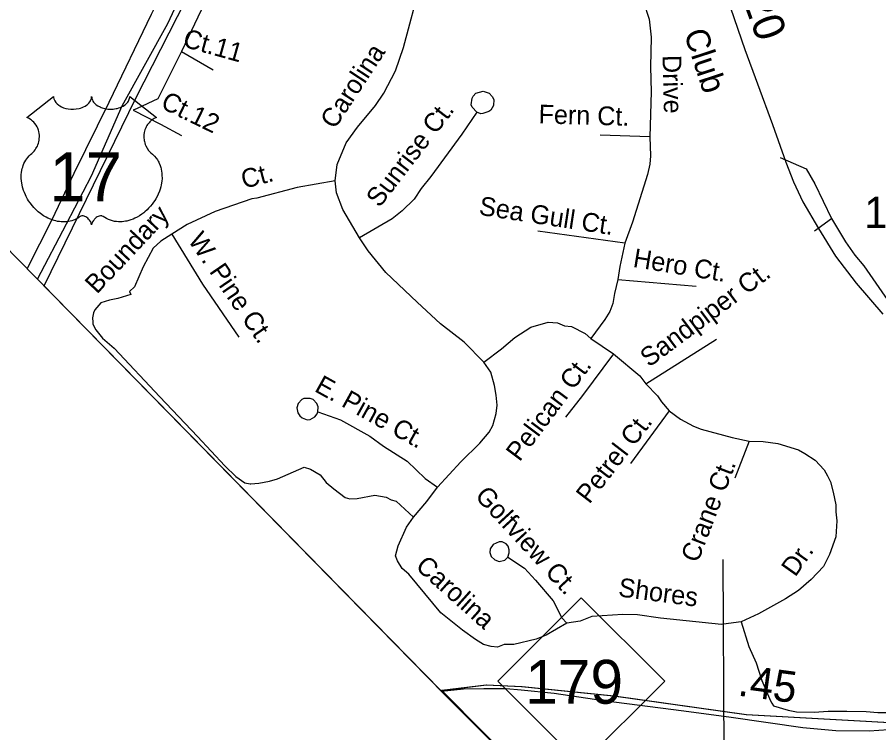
# Model space of a CAD drawing. Extents: x 2104537 to 2336408, y 34176 to 229611.
# Drawn here: x 2123652 to 2127091, y 51236 to 54094 of the extents above; entities that cross this region are included whole.
import ezdxf

# ---------------------------------------------------------------- set-up
doc = ezdxf.new("R2010")
doc.units = 0
for name, color, linetype in [('Exist Boundary Political City Limit New', 7, 'Continuous'), ('Exist Boundary Political StateLine', 7, 'Continuous'), ('Exist Road Non-System Type 51', 7, 'Continuous'), ('Exist Road Non-System Type 51 Label', 7, 'Continuous'), ('Exist Road Primary NC Attributed', 7, 'Continuous'), ('Exist Road Primary NC Mileage Hundredths English Label', 7, 'Continuous'), ('Exist Road Primary NC Shield CELL', 7, 'Continuous'), ('Exist Road Primary NC Shield Number Label', 7, 'Continuous'), ('Exist Road Primary US Divided Attributed', 7, 'Continuous'), ('Exist Road Primary US Shield CELL', 7, 'Continuous'), ('Exist Road Primary US Shield Number Label', 7, 'Continuous'), ('Exist Road Secondary Mileage Hundredths English Label', 7, 'Continuous'), ('Exist Road Secondary Type 51 Attributed', 7, 'Continuous'), ('Exist Road Secondary Type 51 Label', 7, 'Continuous'), ('Exist Road Secondary Type 51 Number Label', 7, 'Continuous'), ('Map Preparation Boundary City Limit Buffer Line', 7, 'Continuous'), ('Map Preparation Longitude Latitude Lines', 7, 'Continuous')]:
    doc.layers.add(name, color=color, linetype=linetype)

msp = doc.modelspace()

# ---------------------------------------------------------------- linework, layer by layer
at = {"layer": 'Exist Boundary Political City Limit New'}
for points in [[(2125346.5, 51404.6), (2125344, 51404.2), (2123801, 52978), (2123759.5, 53020.4), (2124125, 53770.8), (2124756.5, 55011.3), (2125176.2, 55874.2), (2125788.5, 57153.3), (2125885, 57207.2), (2126039, 56941.4), (2127059.5, 57523.1), (2126874.5, 57835.1)], [(2125346.5, 51404.6), (2125345.8, 51405.3), (2125524.8, 51427.7), (2125666.8, 51421.3), (2126033.8, 51383.4), (2126562.5, 51309.4), (2127231.2, 51271.7), (2127429.8, 51305.9), (2127728.2, 51371.6)], [(2127728.2, 51371.6), (2127728.2, 51370.8), (2127428, 51304.8), (2127229.5, 51270.6), (2126560.8, 51308.3), (2126032, 51382.3), (2125665, 51420.2), (2125523, 51426.5), (2125346.5, 51404.6)], [(2129984.2, 48125.5), (2129845.2, 48161.6), (2129764.8, 48266.8), (2129789, 48359.5), (2129802, 48498.7), (2129732, 48464.5), (2129626.8, 48395.9), (2129555, 48187.6), (2129425.8, 48037.9), (2129343.5, 47922.6), (2129114.2, 47616.6), (2129060.2, 47671.5), (2128738.5, 48009.1), (2127393, 49343.2), (2126532.8, 50216.2), (2125517.8, 51231.8), (2125346.5, 51404.6)]]:
    msp.add_lwpolyline(points, dxfattribs=at)
at = {"layer": 'Exist Boundary Political StateLine'}
msp.add_lwpolyline([(2106087.9, 70880.3), (2113861.1, 63060.1), (2116510.3, 60412.5), (2119477.1, 57391), (2125357.5, 51389.4), (2126531.1, 50215.1), (2127676, 49053.2), (2128978.9, 47751.2), (2129985.5, 46727.7), (2130756.4, 45950.7), (2130876.2, 45842.5), (2134634.5, 42081.1), (2139280.4, 37214)], dxfattribs=at)
at = {"layer": 'Exist Road Non-System Type 51'}
for p, q in [((2124129.9, 53729.2), (2124114.4, 53721.9)), ((2126834.2, 53240.3), (2126901.8, 53290.5)), ((2126540.9, 51679.1), (2126470.8, 51669.8))]:
    msp.add_line(p, q, dxfattribs=at)
for points in [[(2124921.2, 53440), (2124929, 53505.8), (2124964.5, 53592.1), (2125010.3, 53654.2), (2125081.8, 53740.7), (2125115.6, 53790.6), (2125161.3, 53879), (2125193, 53973.2), (2125263.7, 54237.3), (2125279.3, 54313.4), (2125281.2, 54377.4), (2125287, 54441.6), (2125306.5, 54533.4), (2125320.2, 54561.7), (2125336.2, 54591.6), (2125362, 54621.9), (2125394.1, 54649.9), (2125463.8, 54690.2), (2125501.8, 54704.5), (2125559.6, 54708.7)], [(2124555.9, 54477), (2124477.4, 54315.8), (2124307.1, 53957.2), (2124212.8, 53768.3), (2124129.9, 53729.2)], [(2126152, 54155.1), (2126174.3, 54085.5), (2126182.7, 54013.5), (2126179.1, 53895.4), (2126181.8, 53795.3), (2126176.4, 53615.6), (2126178.8, 53539.4), (2126176.9, 53507.3), (2126167.2, 53465.4), (2126108.1, 53275), (2126076.3, 53190.9), (2126056.8, 53098.8), (2126048.9, 53046.7), (2126035.3, 52990.9), (2126029.3, 52950.6), (2126017.5, 52918.7), (2125997.5, 52886.6), (2125941.9, 52810.3)], [(2124307.1, 53957.2), (2124433.8, 53883.6)], [(2125485.9, 53714.2), (2125467.9, 53734.3), (2125463.9, 53744.2), (2125467.6, 53770.4), (2125471.7, 53778.1), (2125481.8, 53790.4), (2125511.8, 53798.4), (2125535.6, 53790.7), (2125547.8, 53776.7), (2125553.8, 53764.7), (2125552.1, 53740.5), (2125541.9, 53722.6), (2125534.2, 53716.6), (2125510.1, 53708.5), (2125502.2, 53708.3), (2125485.9, 53714.2)], [(2124114.4, 53721.9), (2124224.1, 53667), (2124307.3, 53621.4)], [(2125485.9, 53714.2), (2125426.5, 53626.1), (2125303.1, 53457.5), (2125263.5, 53409.4), (2125235.7, 53367.3), (2125187.9, 53321), (2125147.9, 53288.9), (2125018.1, 53212.4)], [(2126176.4, 53615.6), (2125978.4, 53623)], [(2126697.2, 53532.9), (2126800.6, 53488.4), (2126835.2, 53428.2), (2126901.8, 53290.5)], [(2124921.2, 53440), (2124769.4, 53413.1), (2124607.4, 53370.6), (2124587.7, 53368.3), (2124441.7, 53317.7), (2124330.1, 53265.4), (2124268.3, 53226.9)], [(2125018.1, 53212.4), (2124951.8, 53325.9), (2124925.5, 53392), (2124921.2, 53440)], [(2126901.8, 53290.5), (2126958.4, 53196.8), (2126994.4, 53143), (2127030.7, 53101.3), (2127115.3, 52979.5), (2127177.7, 52896), (2127235.9, 52836.1), (2127274.1, 52792.4), (2127318.2, 52748.5)], [(2126076.3, 53190.9), (2125730, 53239.9)], [(2124268.3, 53226.9), (2124224.5, 53198.8), (2124194.4, 53170.9), (2124154.9, 53096.5), (2124119.2, 53016.5), (2124099.2, 52998.1), (2124105.2, 52986.2), (2124053.4, 52970.1), (2124019.4, 52963.9), (2123985.4, 52953.7), (2123961.6, 52925.7), (2123955.5, 52913.6), (2123951.8, 52893.7), (2123953.2, 52876.2)], [(2124268.3, 53226.9), (2124391.1, 53027.6), (2124536, 52816.1)], [(2125514.5, 52716.5), (2125436, 52796.1), (2125341.6, 52869.8), (2125247.5, 52955.3), (2125122.8, 53074.8), (2125052.6, 53160.5), (2125018.1, 53212.4)], [(2126048.9, 53046.7), (2126361.3, 53019.7)], [(2123953.2, 52876.2), (2123953.9, 52867.7), (2123966, 52845.8), (2123992.2, 52811.9), (2124038.4, 52771.9), (2124220.6, 52577.2), (2124371.8, 52419.6), (2124480.1, 52302), (2124524.6, 52260.1), (2124560.5, 52234.2), (2124581.4, 52231)], [(2125514.5, 52716.5), (2125584.1, 52768.9), (2125637.8, 52815.2), (2125702, 52855.3), (2125771.6, 52875.6), (2125807.6, 52873.9), (2125835.6, 52861.9), (2125863.8, 52858), (2125918, 52830.4), (2125941.9, 52810.3)], [(2125941.9, 52810.3), (2126032.3, 52748.8), (2126136.6, 52661.1), (2126160.9, 52629.5), (2126206.9, 52581.7), (2126223.2, 52557.7), (2126253.3, 52521.7), (2126299.3, 52488), (2126351.6, 52460.1), (2126381.5, 52448.4), (2126505.6, 52414.8), (2126573.9, 52401.3), (2126629.6, 52399.3), (2126687.9, 52391.6), (2126770.1, 52366), (2126796.1, 52352.1), (2126836.2, 52324.4), (2126872.2, 52286.6), (2126886.5, 52262.4), (2126898.5, 52238.5), (2126908.5, 52196.7), (2126918.7, 52146.6), (2126918.9, 52118.7), (2126923.1, 52082.9), (2126919.5, 52018.6), (2126893.9, 51948.6), (2126870, 51900.5), (2126820.1, 51848.3), (2126770.4, 51803.9), (2126718.6, 51771.8), (2126610.7, 51711.2), (2126540.9, 51679.1)], [(2126160.9, 52629.5), (2126443.3, 52807.6)], [(2126032.3, 52748.8), (2125908, 52582.8), (2125839.6, 52496.2)], [(2125328.7, 52217.7), (2125422.2, 52318.3), (2125497.8, 52392.6), (2125535.7, 52436.5), (2125549.7, 52462.8), (2125563.4, 52510.8), (2125567.3, 52544.8), (2125562.8, 52584.6), (2125556.7, 52622.8), (2125542.6, 52676.6), (2125514.5, 52716.5)], [(2124851.5, 52517.6), (2124853.2, 52537.6), (2124847.2, 52551.5), (2124833.1, 52567.5), (2124821, 52571.4), (2124795.1, 52571.2), (2124787.1, 52567.5), (2124773, 52551.3), (2124767.1, 52533.4), (2124771.3, 52513.3), (2124779.3, 52501.3), (2124789.3, 52493.3), (2124809.5, 52485.3), (2124821.4, 52487.4), (2124839.3, 52497.5), (2124849.3, 52509.5), (2124851.5, 52517.6)], [(2124851.5, 52517.6), (2124941.4, 52486), (2125059.6, 52420.4), (2125114, 52380.7), (2125208.3, 52321.1), (2125280.4, 52251.4), (2125328.7, 52217.7)], [(2126253.3, 52521.7), (2126099.4, 52311.5)], [(2126573.9, 52401.3), (2126516.2, 52253.1)], [(2124581.4, 52231), (2124584.7, 52230.4), (2124616.6, 52232.4), (2124658.4, 52240.8), (2124690.5, 52251), (2124796.4, 52297.2), (2124822.5, 52289.5), (2124860.4, 52265.8), (2124884.4, 52235.8), (2124914.8, 52209.9), (2124960.7, 52176.2), (2124979, 52170.3), (2125008.9, 52172.4), (2125078.7, 52184.5), (2125124.8, 52176.7), (2125144.9, 52166.8), (2125164.8, 52161.1), (2125233.2, 52097.1)], [(2125233.2, 52097.1), (2125286.9, 52159.4), (2125328.7, 52217.7)], [(2125845.1, 51673.8), (2125763.2, 51625.6), (2125723.2, 51609.6), (2125633.5, 51589), (2125595.4, 51588.8), (2125569.3, 51578.8), (2125543.4, 51580.6), (2125513.4, 51588.4), (2125481.3, 51608.4), (2125429.2, 51646.1), (2125342.9, 51715.7), (2125214.3, 51869.1), (2125188.2, 51892.9), (2125170.1, 51923.1), (2125161.9, 51943), (2125171.6, 51983.2), (2125205.5, 52057.3), (2125233.2, 52097.1)], [(2125609.7, 51937), (2125615.6, 51954.9), (2125615.9, 51967), (2125611.5, 51980.9), (2125603.5, 51990.9), (2125587.6, 51998.7), (2125575.5, 51998.7), (2125551.6, 51988.6), (2125539.8, 51970.8), (2125537.9, 51956.7), (2125543.8, 51940.5), (2125558, 51926.8), (2125575.9, 51920.9), (2125598, 51925), (2125609.7, 51937)], [(2125609.7, 51937), (2125676.1, 51893.3), (2125720.2, 51845.6), (2125790.4, 51763.8), (2125824.9, 51695.9), (2125845.1, 51673.8)], [(2126470.8, 51669.8), (2126462.9, 51668.8), (2126218.9, 51693.5), (2126127, 51707.1), (2126069, 51708.9), (2125944.8, 51700.5), (2125898.8, 51682.3), (2125845.1, 51673.8)], [(2126540.9, 51679.1), (2126571.5, 51581.1), (2126601.7, 51515.2), (2126624, 51445.5), (2126658.5, 51363.5), (2126663.8, 51354.6)], [(2126663.8, 51354.6), (2126670.6, 51343.5), (2126728.6, 51326), (2126762.6, 51320.1), (2126832.5, 51318.4), (2126888.4, 51322.6), (2126908.5, 51322.7)], [(2126908.5, 51322.7), (2126962.5, 51322.8), (2127040.6, 51321.3), (2127086.5, 51317.5), (2127186.6, 51317.8)]]:
    msp.add_lwpolyline(points, dxfattribs=at)
at = {"layer": 'Exist Road Primary NC Attributed'}
msp.add_lwpolyline([(2125344.6, 51402.5), (2125432.7, 51411.3), (2125514.1, 51412.8), (2125602.9, 51412.8), (2125663.4, 51408.4), (2125795.1, 51395.1), (2125991.9, 51365.5), (2126312.9, 51324), (2126500.8, 51298.8), (2126787.8, 51257.4), (2126919.5, 51245.5), (2127052.7, 51244.1), (2127168.4, 51251.5), (2127270.5, 51264.8), (2127396.3, 51288.5), (2127544.3, 51316.6), (2127682, 51351.3)], dxfattribs=at)
at = {"layer": 'Exist Road Primary NC Shield CELL'}
msp.add_lwpolyline([(2125570.2, 51442.2), (2125903.2, 51775.2), (2126236.2, 51442.2), (2125903.2, 51109.2)], close=True, dxfattribs=at)
at = {"layer": 'Exist Road Primary US Divided Attributed'}
for points in [[(2125667.5, 57133.3), (2125474.4, 56737.2), (2125224.4, 56241.7), (2124990.7, 55766.9), (2124801.2, 55375.8), (2124703.4, 55152.3), (2124567.8, 54894.9), (2124380.3, 54499.5), (2124302.5, 54337.9), (2124186.8, 54104.4), (2124017.3, 53753.2), (2123877.7, 53469.8), (2123789.9, 53284.3), (2123691.4, 53089.8)], [(2123732.5, 53047.9), (2123847.7, 53268.3), (2123947.5, 53459.9), (2124071.1, 53739.2), (2124252.7, 54068.5), (2124436.2, 54463.6), (2124645.6, 54864.9), (2124749.3, 55090.4), (2124879, 55349.8), (2125068.5, 55747), (2125268.8, 56141.2), (2125521.1, 56667.1), (2125718.3, 57082.6)]]:
    msp.add_lwpolyline(points, dxfattribs=at)
at = {"layer": 'Exist Road Primary US Shield CELL'}
msp.add_lwpolyline([(2123796.6, 53777.1), (2123796.9, 53772.7), (2123797.9, 53767.5), (2123798.7, 53764.8), (2123801.2, 53759.7), (2123805.2, 53753.6), (2123810.8, 53747.6), (2123817.2, 53742.4), (2123821.4, 53739.6), (2123828.7, 53735.7), (2123836.9, 53732.3), (2123846.1, 53729.7), (2123855.4, 53727.8), (2123865.6, 53726.6), (2123875.8, 53726.5), (2123886.7, 53727.3), (2123898.7, 53729.6), (2123904.3, 53731), (2123910.5, 53733.2), (2123916.3, 53735.6), (2123922.6, 53738.9), (2123927.7, 53742.2), (2123931.7, 53745.1), (2123937.4, 53750.5), (2123941.8, 53756.1), (2123943.7, 53759.2), (2123945.4, 53762.2), (2123947.6, 53768.7), (2123948.2, 53771.5), (2123948.7, 53777.4), (2123949, 53772.4), (2123949.5, 53769.3), (2123950.4, 53766.3), (2123951.6, 53763.1), (2123953.9, 53758.6), (2123956.4, 53754.8), (2123961.1, 53749.2), (2123964.1, 53746.5), (2123966.8, 53744.3), (2123974, 53739.3), (2123982.4, 53735.1), (2123986.6, 53733.2), (2123990.8, 53731.7), (2123996.2, 53730.1), (2124001.8, 53728.8), (2124007.3, 53727.8), (2124013, 53727), (2124018.8, 53726.6), (2124023.5, 53726.5), (2124029.2, 53726.5), (2124034.6, 53726.8), (2124040, 53727.5), (2124046.1, 53728.5), (2124050.9, 53729.5), (2124057.3, 53731.2), (2124063.1, 53733.3), (2124068.2, 53735.5), (2124074.8, 53738.9), (2124080.1, 53742.3), (2124084, 53745.4), (2124088.6, 53749.7), (2124093, 53754.8), (2124095.6, 53758.5), (2124097.4, 53762.3), (2124099.1, 53766.3), (2124100.1, 53770.6), (2124100.6, 53774.3), (2124100.7, 53777.5), (2124207, 53692.8), (2124204.5, 53691.8), (2124198.8, 53689), (2124194.2, 53686.3), (2124186.9, 53681.2), (2124183.7, 53678.3), (2124180.6, 53675.4), (2124177.7, 53672.3), (2124175.2, 53669.3), (2124172.1, 53665), (2124169.3, 53660.8), (2124166.6, 53656.1), (2124164.6, 53652), (2124161.4, 53643.4), (2124159.8, 53638), (2124158.8, 53633.4), (2124157.5, 53624), (2124157.2, 53619.4), (2124157.2, 53615), (2124157.5, 53610.3), (2124157.9, 53605.8), (2124158.7, 53601), (2124159.5, 53596.9), (2124160.8, 53591.8), (2124162.7, 53585.9), (2124165, 53580.2), (2124169.9, 53571), (2124176.1, 53561.5), (2124180.6, 53556.3), (2124185, 53551.7), (2124191.5, 53546.2), (2124195.1, 53543.1), (2124199.2, 53539), (2124205.8, 53531.3), (2124208.5, 53527.6), (2124211.2, 53523.5), (2124213.8, 53519.3), (2124216.3, 53514.8), (2124218.3, 53510.9), (2124222, 53501.8), (2124224.7, 53492.9), (2124226, 53488.3), (2124228, 53477.8), (2124228.7, 53472.7), (2124229.5, 53462.5), (2124229.6, 53450.2), (2124228.6, 53438.5), (2124226.4, 53424.9), (2124224.6, 53416.7), (2124221.8, 53407.2), (2124219.1, 53399), (2124214.3, 53386.9), (2124210, 53378.1), (2124204.4, 53367.8), (2124200.5, 53361.6), (2124196.1, 53354.9), (2124190.5, 53347.3), (2124184, 53339.1), (2124176.1, 53330.5), (2124169.8, 53324.2), (2124161.5, 53316.7), (2124156.5, 53312.6), (2124149.3, 53307.2), (2124139.5, 53300.7), (2124129.9, 53295.1), (2124121.6, 53290.9), (2124114.4, 53287.7), (2124104.9, 53284.2), (2124089.3, 53279.8), (2124083.5, 53278.6), (2124076.8, 53277.6), (2124070.4, 53277), (2124064.3, 53276.6), (2124056, 53276.6), (2124047.8, 53277.2), (2124040, 53278.4), (2124031.9, 53280.1), (2124023.4, 53282.6), (2124015.7, 53285.6), (2124007.9, 53289.4), (2123994.8, 53297.7), (2123991, 53299.7), (2123988.9, 53300.3), (2123983.8, 53300.5), (2123979, 53299.5), (2123974.1, 53297.6), (2123971.2, 53296), (2123967.2, 53293.5), (2123964.2, 53291.1), (2123960.6, 53287.6), (2123958.1, 53284.7), (2123956.2, 53282.5), (2123952.5, 53276.6), (2123951.1, 53273.9), (2123949.8, 53270.3), (2123948.5, 53265), (2123946.9, 53271.7), (2123944.9, 53276.1), (2123942.7, 53279.8), (2123940.3, 53283.2), (2123936.6, 53287.4), (2123933.3, 53290.6), (2123929.3, 53293.9), (2123925, 53296.5), (2123921.6, 53298.2), (2123918.4, 53299.4), (2123914.6, 53300.4), (2123911.5, 53300.6), (2123908.9, 53300.5), (2123905.4, 53299.7), (2123900.5, 53296.3), (2123896, 53293.1), (2123891, 53290.1), (2123885.1, 53286.9), (2123880.8, 53284.9), (2123875.7, 53282.9), (2123869.6, 53280.9), (2123863.1, 53279.2), (2123856.4, 53277.9), (2123850.5, 53276.9), (2123844.2, 53276.4), (2123838.4, 53276.2), (2123832.5, 53276.2), (2123826.9, 53276.7), (2123820.4, 53277.2), (2123812.4, 53278.4), (2123805.7, 53279.9), (2123798.7, 53281.8), (2123791.5, 53284.1), (2123783.8, 53287), (2123774.1, 53291.3), (2123767.4, 53294.7), (2123756.8, 53300.8), (2123744.4, 53309.4), (2123735, 53317), (2123728.1, 53323.2), (2123718, 53333.5), (2123712.1, 53340.2), (2123702.7, 53352.3), (2123696.8, 53361), (2123692.9, 53367.4), (2123687.3, 53377.7), (2123684.2, 53384.2), (2123680.1, 53393.6), (2123677, 53402.2), (2123674.3, 53410.4), (2123672.9, 53415.6), (2123670.9, 53424.7), (2123669.7, 53431.2), (2123668.5, 53440), (2123667.8, 53449.4), (2123667.7, 53458), (2123667.9, 53465.1), (2123668.8, 53473.5), (2123670.2, 53482.3), (2123671.9, 53489.9), (2123673.4, 53495.4), (2123675.7, 53502.1), (2123678.6, 53509.4), (2123682.2, 53516.4), (2123685.5, 53522.3), (2123689.7, 53528.6), (2123693.9, 53533.9), (2123699.3, 53539.8), (2123704.9, 53545.2), (2123710.1, 53549.4), (2123716.3, 53555.4), (2123719.5, 53559.1), (2123723.3, 53564.2), (2123726.4, 53568.9), (2123728.9, 53573.1), (2123732.1, 53579.3), (2123734, 53584), (2123736.5, 53591.1), (2123737.7, 53596.1), (2123739, 53602.6), (2123739.8, 53608.7), (2123740.1, 53616.3), (2123739.9, 53622.6), (2123739.1, 53629.9), (2123737.7, 53637), (2123736, 53643.1), (2123733.4, 53650.1), (2123731, 53655.3), (2123726.9, 53662.3), (2123722.4, 53668.7), (2123717.7, 53674), (2123713, 53678.7), (2123708.5, 53682.2), (2123704.2, 53685.3), (2123698.8, 53688.6), (2123693.6, 53691.2), (2123690.3, 53692.5)], close=True, dxfattribs=at)
at = {"layer": 'Exist Road Secondary Type 51 Attributed'}
msp.add_lwpolyline([(2126484, 54175.4), (2126556.5, 53965.2), (2126606.8, 53827.5), (2126666, 53664.7), (2126719.2, 53515.2), (2126750.3, 53436.7), (2126787.3, 53356.6), (2126849.4, 53250.1), (2126917.5, 53139), (2127000.4, 53031), (2127106.9, 52908.1)], dxfattribs=at)
at = {"layer": 'Map Preparation Boundary City Limit Buffer Line'}
for points in [[(2125346.5, 51404.6), (2125344, 51404.2), (2123801, 52978), (2123759.5, 53020.4), (2124125, 53770.8), (2124756.5, 55011.3), (2125176.2, 55874.2), (2125788.5, 57153.3), (2125885, 57207.2), (2126039, 56941.4), (2127059.5, 57523.1), (2126874.5, 57835.1)], [(2125346.5, 51404.6), (2125345.8, 51405.3), (2125524.8, 51427.7), (2125666.8, 51421.3), (2126033.8, 51383.4), (2126562.5, 51309.4), (2127231.2, 51271.7), (2127429.8, 51305.9), (2127728.2, 51371.6)], [(2127728.2, 51371.6), (2127728.2, 51370.8), (2127428, 51304.8), (2127229.5, 51270.6), (2126560.8, 51308.3), (2126032, 51382.3), (2125665, 51420.2), (2125523, 51426.5), (2125346.5, 51404.6)], [(2129984.2, 48125.5), (2129845.2, 48161.6), (2129764.8, 48266.8), (2129789, 48359.5), (2129802, 48498.7), (2129732, 48464.5), (2129626.8, 48395.9), (2129555, 48187.6), (2129425.8, 48037.9), (2129343.5, 47922.6), (2129114.2, 47616.6), (2129060.2, 47671.5), (2128738.5, 48009.1), (2127393, 49343.2), (2126532.8, 50216.2), (2125517.8, 51231.8), (2125346.5, 51404.6)]]:
    msp.add_lwpolyline(points, dxfattribs=at)
at = {"layer": 'Map Preparation Longitude Latitude Lines'}
msp.add_line((2126494.2, 46114.1), (2126469.8, 51928.7), dxfattribs=at)

# ---------------------------------------------------------------- texts
at = {"layer": 'Exist Road Non-System Type 51 Label'}
for s, rotation, p in [('Ct.11', 344.4632, (2124308.8, 53977)), ('Carolina', 56.7576, (2124918.9, 53643.1)), ('Drive', 271.5203, (2126227.1, 53941.7)), ('Ct.12', 334.0059, (2124219.8, 53733.2)), ('Sunrise Ct.', 52.49, (2125097.8, 53330.2)), ('Fern Ct.', 358.4511, (2125732, 53669.6)), ('Ct.', 14.6991, (2124556.4, 53408.1)), ('Sea Gull Ct.', 351.345, (2125491.8, 53304.9)), ('Boundary ', 46.8908, (2123969.6, 52985.4)), ('W. Pine Ct.', 304.4129, (2124330.9, 53202.7)), ('Hero Ct.', 350.7036, (2126106.6, 53096.9)), ('Sandpiper Ct.', 36.7118, (2126173.5, 52693.6)), ('Pelican Ct.', 53.1393, (2125656.8, 52315.7)), ('E. Pine Ct.', 330.9588, (2124834.2, 52601.9)), ('Petrel Ct.', 52.3434, (2125935.4, 52146.8)), ('Crane Ct.', 68.9689, (2126368.2, 51911.7)), ('Golfview Ct.', 312.667, (2125475.3, 52178.8)), ('Dr.', 54.6082, (2126757.1, 51855.5)), ('Carolina', 318.1582, (2125237.3, 51895)), ('Shores', 352.496, (2126048.3, 51781.2))]:
    msp.add_text(s, height=75, rotation=rotation, dxfattribs=at).set_placement(p)
at = {"layer": 'Exist Road Primary NC Mileage Hundredths English Label'}
msp.add_text('.45', height=125, rotation=352.3724, dxfattribs=at).set_placement((2126524.5, 51385.3))
at = {"layer": 'Exist Road Primary NC Shield Number Label'}
msp.add_text('179', height=175, dxfattribs=at).set_placement((2125679.3, 51352.5))
at = {"layer": 'Exist Road Primary US Shield Number Label'}
msp.add_text('17', height=195, dxfattribs=at).set_placement((2123779.5, 53358.4))
at = {"layer": 'Exist Road Secondary Mileage Hundredths English Label'}
msp.add_text('1.20', height=125, rotation=289.9749, dxfattribs=at).set_placement((2126497.8, 54295.5))
at = {"layer": 'Exist Road Secondary Type 51 Label'}
msp.add_text('Club', height=95, rotation=288.1268, dxfattribs=at).set_placement((2126311.5, 54030.7))
at = {"layer": 'Exist Road Secondary Type 51 Number Label'}
msp.add_text('1168', height=125, dxfattribs=at).set_placement((2127032.6, 53251.9))

doc.saveas('drawing.dxf')
